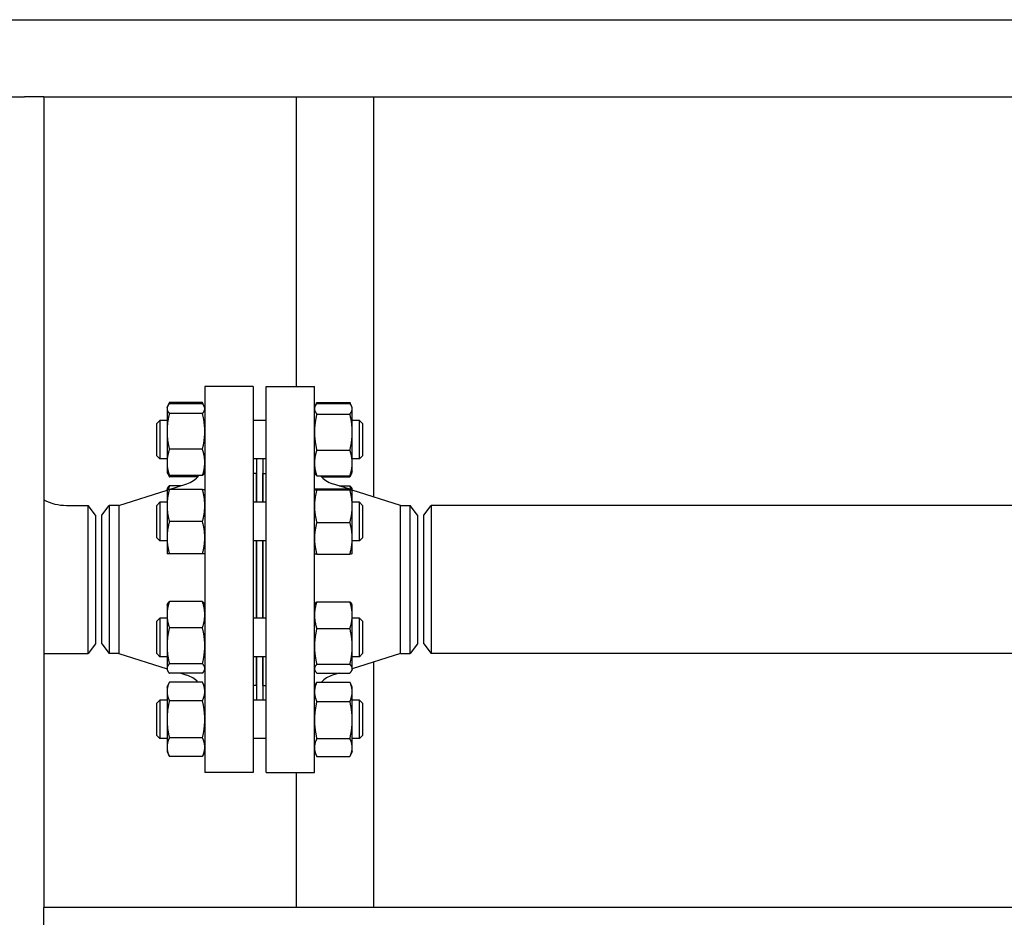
# Model space of a CAD drawing. Header units: inches. Extents: x 18 to 846, y -44 to 561.
# Tile 477 of 642: x 502 to 522, y 275 to 292. Entities that reach past the tile are written whole.
import ezdxf

# ---------------------------------------------------------------- set-up
doc = ezdxf.new("R2010")
doc.units = ezdxf.units.IN
doc.header["$LTSCALE"] = 24
doc.header["$MEASUREMENT"] = 0
doc.layers.add('Visible (ANSI)', color=7, linetype='Continuous', lineweight=30)

msp = doc.modelspace()

# ---------------------------------------------------------------- linework, layer by layer
at = {"layer": 'Visible (ANSI)'}
for p, q in [((444.42943, 292.4565), (532.17136, 292.4565)), ((501.80343, 290.9565), (502.55343, 290.9565)), ((502.92843, 290.9565), (502.55343, 290.9565)), ((502.92843, 290.9565), (502.92843, 275.2065)), ((502.92843, 290.9565), (531.05343, 290.9565)), ((507.83468, 290.9565), (507.83468, 285.3315)), ((509.33468, 290.9565), (509.33468, 283.18845)), ((506.05843, 285.3315), (506.05843, 277.8315)), ((506.99843, 285.3315), (506.05843, 285.3315)), ((506.99843, 285.3315), (506.99843, 277.8315)), ((507.24843, 277.8315), (507.24843, 285.3315)), ((507.24843, 285.3315), (508.18843, 285.3315)), ((508.18843, 277.8315), (508.18843, 285.3315)), ((505.33471, 284.94476), (505.36952, 285.0194)), ((506.01334, 285.0194), (505.36952, 285.0194)), ((506.01334, 284.9948), (505.36952, 284.9948)), ((506.04815, 284.94476), (506.01334, 285.0194)), ((508.20072, 284.94908), (508.22906, 285.00985)), ((508.23352, 285.01919), (508.87734, 285.01919)), ((508.23352, 284.99904), (508.87734, 284.99904)), ((508.91013, 284.94908), (508.88179, 285.00985)), ((505.32443, 284.92271), (505.33471, 284.94476)), ((505.32443, 284.92271), (505.32443, 284.90141)), ((505.32443, 284.90141), (505.32443, 284.45947)), ((506.01334, 284.80802), (505.36952, 284.80802)), ((506.05843, 284.92271), (506.04815, 284.94476)), ((508.18843, 284.92271), (508.20072, 284.94908)), ((508.92243, 284.92271), (508.91013, 284.94908)), ((508.92243, 284.89741), (508.92243, 284.92271)), ((508.92243, 284.44512), (508.92243, 284.89741)), ((505.12343, 284.61021), (505.18593, 284.67271)), ((505.12343, 283.98521), (505.12343, 284.61021)), ((505.18593, 284.67271), (505.18593, 283.92271)), ((505.32443, 284.67271), (505.18593, 284.67271)), ((507.24843, 284.67271), (506.99843, 284.67271)), ((508.23352, 284.79578), (508.87734, 284.79578)), ((509.06093, 284.67271), (508.92243, 284.67271)), ((509.06093, 283.92271), (509.06093, 284.67271)), ((509.12343, 284.61021), (509.06093, 284.67271)), ((509.12343, 284.61021), (509.12343, 283.98521)), ((505.32443, 284.45947), (505.32443, 283.85577)), ((508.92243, 283.84542), (508.92243, 284.44512)), ((506.01334, 284.11092), (505.36952, 284.11092)), ((508.23352, 284.09445), (508.87734, 284.09445)), ((505.12343, 283.98521), (505.18593, 283.92271)), ((505.32443, 283.92271), (505.18593, 283.92271)), ((505.32443, 283.85577), (505.32443, 283.67271)), ((507.24843, 283.92271), (506.99843, 283.92271)), ((507.06343, 283.92271), (507.06343, 283.08159)), ((507.18343, 283.92271), (507.18343, 283.08159)), ((509.06093, 283.92271), (508.92243, 283.92271)), ((508.92243, 283.67271), (508.92243, 283.84542)), ((509.12343, 283.98521), (509.06093, 283.92271)), ((505.32443, 283.67271), (505.33471, 283.65066)), ((505.33471, 283.65066), (505.36952, 283.57602)), ((506.05843, 283.67271), (506.04815, 283.65066)), ((508.18843, 283.67271), (508.20072, 283.64634)), ((508.92243, 283.67271), (508.91013, 283.64634)), ((506.01334, 283.60061), (505.36952, 283.60061)), ((505.92355, 283.57602), (505.36952, 283.57602)), ((507.05843, 283.6415), (506.99843, 283.6415)), ((507.05843, 283.6415), (507.05843, 283.08159)), ((507.06343, 283.5215), (507.05843, 283.5215)), ((507.18843, 283.5215), (507.18343, 283.5215)), ((507.18843, 283.08159), (507.18843, 283.6415)), ((507.18843, 283.6415), (507.24843, 283.6415)), ((508.23352, 283.59638), (508.87734, 283.59638)), ((508.32312, 283.57622), (508.87734, 283.57622)), ((508.91013, 283.64634), (508.88179, 283.58556)), ((504.3851, 283.0215), (505.32443, 283.31902)), ((505.32443, 283.33159), (505.33471, 283.35364)), ((505.32443, 283.33159), (505.32443, 283.01909)), ((505.36412, 283.33159), (505.7094, 283.44095)), ((505.59175, 283.40369), (505.36952, 283.40369)), ((506.01334, 283.33159), (505.36952, 283.33159)), ((508.18843, 283.33159), (508.18851, 283.33177)), ((508.23352, 283.33997), (508.87734, 283.33997)), ((508.23352, 283.32286), (508.87734, 283.32286)), ((508.85629, 283.33997), (508.53745, 283.44095)), ((508.66971, 283.39907), (508.87734, 283.39907)), ((508.92235, 283.33177), (508.91397, 283.34974)), ((508.92243, 283.33159), (508.92235, 283.33177)), ((508.92243, 283.33142), (508.92243, 283.33159)), ((508.92243, 283.00618), (508.92243, 283.33142)), ((509.86176, 283.0215), (508.92243, 283.31902)), ((505.12343, 283.01909), (505.18593, 283.08159)), ((505.18593, 283.08159), (505.18593, 282.33159)), ((505.32443, 283.08159), (505.18593, 283.08159)), ((507.24843, 283.08159), (506.99843, 283.08159)), ((509.06093, 283.08159), (508.92243, 283.08159)), ((509.06093, 282.33159), (509.06093, 283.08159)), ((509.12343, 283.01909), (509.06093, 283.08159)), ((503.37343, 283.0215), (503.78956, 283.0215)), ((503.78956, 280.1415), (503.78956, 283.0215)), ((503.93343, 282.834), (503.78956, 283.0215)), ((504.05843, 282.834), (504.2023, 283.0215)), ((504.3851, 283.0215), (504.2023, 283.0215)), ((504.2023, 283.0215), (504.2023, 280.1415)), ((504.3851, 283.0215), (504.3851, 280.1415)), ((505.12343, 282.39409), (505.12343, 283.01909)), ((505.32443, 283.01909), (505.32443, 282.39409)), ((508.92243, 282.38135), (508.92243, 283.00618)), ((509.12343, 283.01909), (509.12343, 282.39409)), ((509.86176, 280.1415), (509.86176, 283.0215)), ((509.86176, 283.0215), (510.04456, 283.0215)), ((510.04456, 280.1415), (510.04456, 283.0215)), ((510.18843, 282.834), (510.04456, 283.0215)), ((510.31343, 282.8315), (510.4573, 283.019)), ((510.4573, 283.019), (510.4573, 280.144)), ((531.05343, 283.019), (510.4573, 283.019)), ((503.93343, 282.834), (503.93343, 280.329)), ((504.05843, 280.329), (504.05843, 282.834)), ((506.01334, 282.70659), (505.36952, 282.70659)), ((510.18843, 282.834), (510.18843, 280.329)), ((510.31343, 280.3315), (510.31343, 282.8315)), ((508.23352, 282.68949), (508.87734, 282.68949)), ((505.12343, 282.39409), (505.18593, 282.33159)), ((505.32443, 282.33159), (505.18593, 282.33159)), ((505.32443, 282.39409), (505.32443, 282.08159)), ((507.24843, 282.33159), (506.99843, 282.33159)), ((507.05843, 282.33159), (507.05843, 280.83141)), ((507.06343, 282.33159), (507.06343, 280.83141)), ((507.18343, 282.33159), (507.18343, 280.83141)), ((507.18843, 280.83141), (507.18843, 282.33159)), ((508.92243, 282.08159), (508.92243, 282.38135)), ((509.06093, 282.33159), (508.92243, 282.33159)), ((509.12343, 282.39409), (509.06093, 282.33159)), ((506.01334, 282.08159), (505.36952, 282.08159)), ((508.18843, 282.08159), (508.18851, 282.08142)), ((508.23352, 282.07321), (508.87734, 282.07321)), ((508.92243, 282.08159), (508.92235, 282.08142)), ((505.32443, 281.08141), (505.33471, 281.10346)), ((505.32443, 281.08141), (505.32443, 280.89835)), ((506.01334, 281.15351), (505.36952, 281.15351)), ((506.05843, 281.08141), (506.04815, 281.10346)), ((508.18843, 281.08141), (508.19689, 281.09956)), ((508.23352, 281.14889), (508.87734, 281.14889)), ((508.92243, 281.08141), (508.91397, 281.09956)), ((508.92243, 280.88776), (508.92243, 281.08141)), ((505.12343, 280.76891), (505.18593, 280.83141)), ((505.18593, 280.83141), (505.18593, 280.08141)), ((505.32443, 280.83141), (505.18593, 280.83141)), ((505.32443, 280.89835), (505.32443, 280.29465)), ((507.24843, 280.83141), (506.99843, 280.83141)), ((508.92243, 280.28039), (508.92243, 280.88776)), ((509.06093, 280.83141), (508.92243, 280.83141)), ((509.06093, 280.08141), (509.06093, 280.83141)), ((509.12343, 280.76891), (509.06093, 280.83141)), ((505.12343, 280.14391), (505.12343, 280.76891)), ((506.01334, 280.6432), (505.36952, 280.6432)), ((508.23352, 280.62663), (508.87734, 280.62663)), ((509.12343, 280.76891), (509.12343, 280.14391)), ((503.93343, 280.329), (503.78956, 280.1415)), ((504.05843, 280.329), (504.2023, 280.1415)), ((505.32443, 280.29465), (505.32443, 279.85271)), ((508.92243, 279.84904), (508.92243, 280.28039)), ((510.18843, 280.329), (510.04456, 280.1415)), ((510.31343, 280.3315), (510.4573, 280.144)), ((502.92843, 280.1415), (503.78956, 280.1415)), ((504.3851, 280.1415), (504.2023, 280.1415)), ((504.3851, 280.1415), (505.32443, 279.84398)), ((505.12343, 280.14391), (505.18593, 280.08141)), ((505.32443, 280.08141), (505.18593, 280.08141)), ((507.24843, 280.08141), (506.99843, 280.08141)), ((507.05843, 280.08141), (507.05843, 279.5215)), ((507.06343, 280.08141), (507.06343, 279.2403)), ((507.18343, 280.08141), (507.18343, 279.2403)), ((507.18843, 279.5215), (507.18843, 280.08141)), ((509.86176, 280.1415), (508.92243, 279.84398)), ((509.06093, 280.08141), (508.92243, 280.08141)), ((509.12343, 280.14391), (509.06093, 280.08141)), ((509.86176, 280.1415), (510.04456, 280.1415)), ((531.05343, 280.144), (510.4573, 280.144)), ((505.32443, 279.85271), (505.32443, 279.83141)), ((505.32443, 279.83141), (505.33471, 279.80937)), ((506.01334, 279.9461), (505.36952, 279.9461)), ((506.05843, 279.83141), (506.04815, 279.80937)), ((508.18843, 279.83141), (508.19689, 279.81327)), ((508.23352, 279.93415), (508.87734, 279.93415)), ((508.92243, 279.83141), (508.91397, 279.81327)), ((508.92243, 279.83141), (508.92243, 279.84904)), ((509.33468, 279.97456), (509.33468, 275.2065)), ((506.01334, 279.75932), (505.36952, 279.75932)), ((505.59175, 279.75932), (505.7094, 279.72205)), ((507.06343, 279.6415), (507.05843, 279.6415)), ((507.18843, 279.6415), (507.18343, 279.6415)), ((508.23352, 279.76394), (508.87734, 279.76394)), ((508.66971, 279.76394), (508.53745, 279.72205)), ((505.32443, 279.4903), (505.36952, 279.58698)), ((505.32443, 279.4903), (505.32443, 279.40656)), ((506.01334, 279.58698), (505.36952, 279.58698)), ((506.05843, 279.4903), (506.01334, 279.58698)), ((507.05843, 279.5215), (506.99843, 279.5215)), ((507.18843, 279.5215), (507.24843, 279.5215)), ((508.18843, 279.4903), (508.22906, 279.57744)), ((508.23352, 279.58678), (508.87734, 279.58678)), ((508.92243, 279.4903), (508.88179, 279.57744)), ((508.92243, 279.399), (508.92243, 279.4903)), ((505.32443, 279.40656), (505.32443, 278.8653)), ((508.92243, 278.85048), (508.92243, 279.399)), ((505.12343, 279.1778), (505.18593, 279.2403)), ((505.12343, 278.5528), (505.12343, 279.1778)), ((505.18593, 279.2403), (505.18593, 278.4903)), ((505.32443, 279.2403), (505.18593, 279.2403)), ((506.01334, 279.22614), (505.36952, 279.22614)), ((507.24843, 279.2403), (506.99843, 279.2403)), ((508.23352, 279.21123), (508.87734, 279.21123)), ((509.06093, 279.2403), (508.92243, 279.2403)), ((509.06093, 278.4903), (509.06093, 279.2403)), ((509.12343, 279.1778), (509.06093, 279.2403)), ((509.12343, 279.1778), (509.12343, 278.5528)), ((505.32443, 278.8653), (505.32443, 278.32403)), ((508.92243, 278.31678), (508.92243, 278.85048)), ((505.12343, 278.5528), (505.18593, 278.4903)), ((505.32443, 278.4903), (505.18593, 278.4903)), ((506.01334, 278.50445), (505.36952, 278.50445)), ((507.24843, 278.4903), (506.99843, 278.4903)), ((508.23352, 278.48974), (508.87734, 278.48974)), ((509.06093, 278.4903), (508.92243, 278.4903)), ((509.12343, 278.5528), (509.06093, 278.4903)), ((505.32443, 278.32403), (505.32443, 278.2403)), ((508.92243, 278.2403), (508.92243, 278.31678)), ((505.32443, 278.2403), (505.36952, 278.14361)), ((506.01334, 278.14361), (505.36952, 278.14361)), ((506.05843, 278.2403), (506.01334, 278.14361)), ((508.18843, 278.2403), (508.22906, 278.15315)), ((508.23352, 278.14381), (508.87734, 278.14381)), ((508.92243, 278.2403), (508.88179, 278.15315)), ((506.99843, 277.8315), (506.05843, 277.8315)), ((507.24843, 277.8315), (508.18843, 277.8315)), ((507.83468, 277.8315), (507.83468, 275.2065)), ((531.05343, 275.2065), (502.92843, 275.2065)), ((502.92843, 274.8315), (502.92843, 275.2065))]:
    msp.add_line(p, q, dxfattribs=at)
for centre, radius, start, end in [((505.55843, 283.91762), 0.5, 287.574716, 320.653371), ((508.68843, 283.91762), 0.5, 219.976457, 252.425284), ((503.37343, 284.0215), 1, 243.576661, 270), ((505.55843, 279.24539), 0.5, 43.093605, 72.425284), ((508.68843, 279.24539), 0.5, 107.574716, 136.9382)]:
    msp.add_arc(centre, radius, start, end, dxfattribs=at)
for points, weights in [([(505.36952, 284.9948), (505.32443, 284.94476), (505.32443, 284.90141)], [1, 1.0379548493, 1]), ([(505.36952, 285.0194), (505.35724, 284.99308), (505.34844, 284.96842)], [1, 1.01005189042, 1.01477953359]), ([(506.03442, 284.96842), (506.02561, 284.99308), (506.01334, 285.0194)], [1.01477953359, 1.01005189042, 1]), ([(506.05843, 284.90141), (506.05843, 284.94476), (506.01334, 284.9948)], [1, 1.0379548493, 1]), ([(508.23352, 284.99904), (508.18843, 284.94457), (508.18843, 284.89741)], [1, 1.0379548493, 1]), ([(508.23352, 285.01919), (508.2234, 284.99663), (508.21566, 284.97526)], [1, 1.00826801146, 1.01293384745]), ([(508.22906, 285.00985), (508.23123, 285.01449), (508.23352, 285.01919)], [1.00353485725, 1.0018584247, 1]), ([(508.87734, 285.01919), (508.87963, 285.01449), (508.88179, 285.00985)], [1, 1.0018584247, 1.00353485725]), ([(508.8952, 284.97526), (508.88745, 284.99663), (508.87734, 285.01919)], [1.01293384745, 1.00826801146, 1]), ([(508.92243, 284.89741), (508.92243, 284.94457), (508.87734, 284.99904)], [1, 1.0379548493, 1]), ([(505.32443, 284.90141), (505.32443, 284.85807), (505.36952, 284.80802)], [1, 1.0379548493, 1]), ([(505.36952, 284.80802), (505.32443, 284.62123), (505.32443, 284.45947)], [1, 1.0379548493, 1]), ([(506.01334, 284.80802), (506.05843, 284.85807), (506.05843, 284.90141)], [1, 1.0379548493, 1]), ([(506.05843, 284.45947), (506.05843, 284.62123), (506.01334, 284.80802)], [1, 1.0379548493, 1]), ([(508.18843, 284.89741), (508.18843, 284.85024), (508.23352, 284.79578)], [1, 1.0379548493, 1]), ([(508.87734, 284.79578), (508.92243, 284.85024), (508.92243, 284.89741)], [1, 1.0379548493, 1]), ([(508.23352, 284.79578), (508.18843, 284.60786), (508.18843, 284.44512)], [1, 1.0379548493, 1]), ([(508.92243, 284.44512), (508.92243, 284.60786), (508.87734, 284.79578)], [1, 1.0379548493, 1]), ([(505.32443, 284.45947), (505.32443, 284.29771), (505.36952, 284.11092)], [1, 1.0379548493, 1]), ([(506.01334, 284.11092), (506.05843, 284.29771), (506.05843, 284.45947)], [1, 1.0379548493, 1]), ([(508.18843, 284.44512), (508.18843, 284.28237), (508.23352, 284.09445)], [1, 1.0379548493, 1]), ([(508.87734, 284.09445), (508.92243, 284.28237), (508.92243, 284.44512)], [1, 1.0379548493, 1]), ([(505.36952, 284.11092), (505.32443, 283.97418), (505.32443, 283.85577)], [1, 1.0379548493, 1]), ([(506.05843, 283.85577), (506.05843, 283.97418), (506.01334, 284.11092)], [1, 1.0379548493, 1]), ([(508.23352, 284.09445), (508.18843, 283.96099), (508.18843, 283.84542)], [1, 1.0379548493, 1]), ([(508.92243, 283.84542), (508.92243, 283.96099), (508.87734, 284.09445)], [1, 1.0379548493, 1]), ([(505.32443, 283.85577), (505.32443, 283.73735), (505.36952, 283.60061)], [1, 1.0379548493, 1]), ([(506.01334, 283.60061), (506.05843, 283.73735), (506.05843, 283.85577)], [1, 1.0379548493, 1]), ([(508.18843, 283.84542), (508.18843, 283.72984), (508.23352, 283.59638)], [1, 1.0379548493, 1]), ([(508.87734, 283.59638), (508.92243, 283.72984), (508.92243, 283.84542)], [1, 1.0379548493, 1]), ([(505.36952, 283.60061), (505.34574, 283.627), (505.33471, 283.65066)], [1, 1.01965956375, 1.01895290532]), ([(506.04815, 283.65066), (506.03712, 283.627), (506.01334, 283.60061)], [1.01895290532, 1.01965956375, 1]), ([(505.34844, 283.627), (505.35724, 283.60233), (505.36952, 283.57602)], [1.01477953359, 1.01005189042, 1]), ([(508.23352, 283.59638), (508.21178, 283.62264), (508.20072, 283.64634)], [1, 1.01794778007, 1.01892155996]), ([(508.91013, 283.64634), (508.89908, 283.62264), (508.87734, 283.59638)], [1.01892155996, 1.01794778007, 1]), ([(508.87734, 283.57622), (508.88961, 283.60145), (508.89842, 283.6251)], [1, 1.01005189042, 1.01477953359]), ([(505.32443, 283.33159), (505.32443, 283.33159), (505.36952, 283.33159)], [1, 1.0379548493, 1]), ([(505.36952, 283.33159), (505.32443, 283.16412), (505.32443, 283.01909)], [1, 1.0379548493, 1]), ([(505.33471, 283.35364), (505.34574, 283.3773), (505.36952, 283.40369)], [1.01895290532, 1.01965956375, 1]), ([(505.36952, 283.40369), (505.35724, 283.36647), (505.34844, 283.33159)], [1, 1.01005189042, 1.01477953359]), ([(506.05843, 283.01909), (506.05843, 283.16412), (506.01334, 283.33159)], [1, 1.0379548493, 1]), ([(506.01334, 283.33159), (506.05843, 283.33159), (506.05843, 283.33159)], [1, 1.0379548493, 1]), ([(508.23352, 283.33997), (508.18843, 283.33538), (508.18843, 283.33142)], [1, 1.0379548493, 1]), ([(508.18843, 283.33142), (508.18843, 283.32745), (508.23352, 283.32286)], [1, 1.0379548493, 1]), ([(508.23352, 283.32286), (508.18843, 283.15315), (508.18843, 283.00618)], [1, 1.0379548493, 1]), ([(508.8952, 283.33797), (508.88745, 283.36768), (508.87734, 283.39907)], [1.01293384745, 1.00826801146, 1]), ([(508.87734, 283.39907), (508.90313, 283.37298), (508.91397, 283.34974)], [1, 1.02136030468, 1.01867822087]), ([(508.92243, 283.33142), (508.92243, 283.33538), (508.87734, 283.33997)], [1, 1.0379548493, 1]), ([(508.87734, 283.32286), (508.92243, 283.32745), (508.92243, 283.33142)], [1, 1.0379548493, 1]), ([(508.92243, 283.00618), (508.92243, 283.15315), (508.87734, 283.32286)], [1, 1.0379548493, 1]), ([(505.32443, 283.01909), (505.32443, 282.87406), (505.36952, 282.70659)], [1, 1.0379548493, 1]), ([(506.01334, 282.70659), (506.05843, 282.87406), (506.05843, 283.01909)], [1, 1.0379548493, 1]), ([(508.18843, 283.00618), (508.18843, 282.8592), (508.23352, 282.68949)], [1, 1.0379548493, 1]), ([(508.87734, 282.68949), (508.92243, 282.8592), (508.92243, 283.00618)], [1, 1.0379548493, 1]), ([(505.36952, 282.70659), (505.32443, 282.53912), (505.32443, 282.39409)], [1, 1.0379548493, 1]), ([(506.05843, 282.39409), (506.05843, 282.53912), (506.01334, 282.70659)], [1, 1.0379548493, 1]), ([(508.23352, 282.68949), (508.18843, 282.52436), (508.18843, 282.38135)], [1, 1.0379548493, 1]), ([(508.92243, 282.38135), (508.92243, 282.52436), (508.87734, 282.68949)], [1, 1.0379548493, 1]), ([(505.32443, 282.39409), (505.32443, 282.24906), (505.36952, 282.08159)], [1, 1.0379548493, 1]), ([(506.01334, 282.08159), (506.05843, 282.24906), (506.05843, 282.39409)], [1, 1.0379548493, 1]), ([(508.18843, 282.38135), (508.18843, 282.23834), (508.23352, 282.07321)], [1, 1.0379548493, 1]), ([(508.87734, 282.07321), (508.92243, 282.23834), (508.92243, 282.38135)], [1, 1.0379548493, 1]), ([(505.36952, 282.08159), (505.32443, 282.08159), (505.32443, 282.08159)], [1, 1.0379548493, 1]), ([(506.05843, 282.08159), (506.05843, 282.08159), (506.01334, 282.08159)], [1, 1.0379548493, 1]), ([(508.23352, 282.07321), (508.19029, 282.07761), (508.18851, 282.08142)], [1, 1.03633477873, 1.00310183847]), ([(508.92235, 282.08142), (508.92057, 282.07761), (508.87734, 282.07321)], [1.00310183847, 1.03633477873, 1]), ([(505.36952, 281.15351), (505.32443, 281.01677), (505.32443, 280.89835)], [1, 1.0379548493, 1]), ([(505.33471, 281.10346), (505.34574, 281.12712), (505.36952, 281.15351)], [1.01895290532, 1.01965956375, 1]), ([(506.05843, 280.89835), (506.05843, 281.01677), (506.01334, 281.15351)], [1, 1.0379548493, 1]), ([(506.01334, 281.15351), (506.03712, 281.12712), (506.04815, 281.10346)], [1, 1.01965956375, 1.01895290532]), ([(508.23352, 281.14889), (508.18843, 281.00895), (508.18843, 280.88776)], [1, 1.0379548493, 1]), ([(508.19689, 281.09956), (508.20773, 281.1228), (508.23352, 281.14889)], [1.01867822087, 1.02136030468, 1]), ([(508.87734, 281.14889), (508.90313, 281.1228), (508.91397, 281.09956)], [1, 1.02136030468, 1.01867822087]), ([(508.92243, 280.88776), (508.92243, 281.00895), (508.87734, 281.14889)], [1, 1.0379548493, 1]), ([(505.32443, 280.89835), (505.32443, 280.77994), (505.36952, 280.6432)], [1, 1.0379548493, 1]), ([(506.01334, 280.6432), (506.05843, 280.77994), (506.05843, 280.89835)], [1, 1.0379548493, 1]), ([(508.18843, 280.88776), (508.18843, 280.76656), (508.23352, 280.62663)], [1, 1.0379548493, 1]), ([(508.87734, 280.62663), (508.92243, 280.76656), (508.92243, 280.88776)], [1, 1.0379548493, 1]), ([(505.36952, 280.6432), (505.32443, 280.45641), (505.32443, 280.29465)], [1, 1.0379548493, 1]), ([(506.05843, 280.29465), (506.05843, 280.45641), (506.01334, 280.6432)], [1, 1.0379548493, 1]), ([(508.23352, 280.62663), (508.18843, 280.44108), (508.18843, 280.28039)], [1, 1.0379548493, 1]), ([(508.92243, 280.28039), (508.92243, 280.44108), (508.87734, 280.62663)], [1, 1.0379548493, 1]), ([(505.32443, 280.29465), (505.32443, 280.13289), (505.36952, 279.9461)], [1, 1.0379548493, 1]), ([(506.01334, 279.9461), (506.05843, 280.13289), (506.05843, 280.29465)], [1, 1.0379548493, 1]), ([(508.18843, 280.28039), (508.18843, 280.1197), (508.23352, 279.93415)], [1, 1.0379548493, 1]), ([(508.87734, 279.93415), (508.92243, 280.1197), (508.92243, 280.28039)], [1, 1.0379548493, 1]), ([(505.36952, 279.9461), (505.32443, 279.89605), (505.32443, 279.85271)], [1, 1.0379548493, 1]), ([(505.32443, 279.85271), (505.32443, 279.80937), (505.36952, 279.75932)], [1, 1.0379548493, 1]), ([(506.05843, 279.85271), (506.05843, 279.89605), (506.01334, 279.9461)], [1, 1.0379548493, 1]), ([(506.01334, 279.75932), (506.05843, 279.80937), (506.05843, 279.85271)], [1, 1.0379548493, 1]), ([(508.23352, 279.93415), (508.18843, 279.88854), (508.18843, 279.84904)], [1, 1.0379548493, 1]), ([(508.18843, 279.84904), (508.18843, 279.80955), (508.23352, 279.76394)], [1, 1.0379548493, 1]), ([(508.92243, 279.84904), (508.92243, 279.88854), (508.87734, 279.93415)], [1, 1.0379548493, 1]), ([(508.87734, 279.76394), (508.92243, 279.80955), (508.92243, 279.84904)], [1, 1.0379548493, 1]), ([(505.36952, 279.58698), (505.32443, 279.4903), (505.32443, 279.40656)], [1, 1.0379548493, 1]), ([(506.05843, 279.40656), (506.05843, 279.4903), (506.01334, 279.58698)], [1, 1.0379548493, 1]), ([(508.23352, 279.58678), (508.18843, 279.48615), (508.18843, 279.399)], [1, 1.0379548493, 1]), ([(508.22906, 279.57744), (508.23123, 279.58208), (508.23352, 279.58678)], [1.00353485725, 1.0018584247, 1]), ([(508.92243, 279.399), (508.92243, 279.48615), (508.87734, 279.58678)], [1, 1.0379548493, 1]), ([(508.87734, 279.58678), (508.87963, 279.58208), (508.88179, 279.57744)], [1, 1.0018584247, 1.00353485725]), ([(505.32443, 279.40656), (505.32443, 279.32283), (505.36952, 279.22614)], [1, 1.0379548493, 1]), ([(506.01334, 279.22614), (506.05843, 279.32283), (506.05843, 279.40656)], [1, 1.0379548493, 1]), ([(508.18843, 279.399), (508.18843, 279.31186), (508.23352, 279.21123)], [1, 1.0379548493, 1]), ([(508.87734, 279.21123), (508.92243, 279.31186), (508.92243, 279.399)], [1, 1.0379548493, 1]), ([(505.36952, 279.22614), (505.32443, 279.03276), (505.32443, 278.8653)], [1, 1.0379548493, 1]), ([(506.05843, 278.8653), (506.05843, 279.03276), (506.01334, 279.22614)], [1, 1.0379548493, 1]), ([(508.23352, 279.21123), (508.18843, 279.0179), (508.18843, 278.85048)], [1, 1.0379548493, 1]), ([(508.92243, 278.85048), (508.92243, 279.0179), (508.87734, 279.21123)], [1, 1.0379548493, 1]), ([(505.32443, 278.8653), (505.32443, 278.69783), (505.36952, 278.50445)], [1, 1.0379548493, 1]), ([(506.01334, 278.50445), (506.05843, 278.69783), (506.05843, 278.8653)], [1, 1.0379548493, 1]), ([(508.18843, 278.85048), (508.18843, 278.68306), (508.23352, 278.48974)], [1, 1.0379548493, 1]), ([(508.87734, 278.48974), (508.92243, 278.68306), (508.92243, 278.85048)], [1, 1.0379548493, 1]), ([(505.36952, 278.50445), (505.32443, 278.40776), (505.32443, 278.32403)], [1, 1.0379548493, 1]), ([(506.05843, 278.32403), (506.05843, 278.40776), (506.01334, 278.50445)], [1, 1.0379548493, 1]), ([(508.23352, 278.48974), (508.18843, 278.39705), (508.18843, 278.31678)], [1, 1.0379548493, 1]), ([(508.92243, 278.31678), (508.92243, 278.39705), (508.87734, 278.48974)], [1, 1.0379548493, 1]), ([(505.32443, 278.32403), (505.32443, 278.2403), (505.36952, 278.14361)], [1, 1.0379548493, 1]), ([(506.01334, 278.14361), (506.05843, 278.2403), (506.05843, 278.32403)], [1, 1.0379548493, 1]), ([(508.18843, 278.31678), (508.18843, 278.2365), (508.23352, 278.14381)], [1, 1.0379548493, 1]), ([(508.87734, 278.14381), (508.92243, 278.2365), (508.92243, 278.31678)], [1, 1.0379548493, 1])]:
    msp.add_rational_spline(points, weights, degree=2, dxfattribs=at)

doc.saveas('drawing.dxf')
